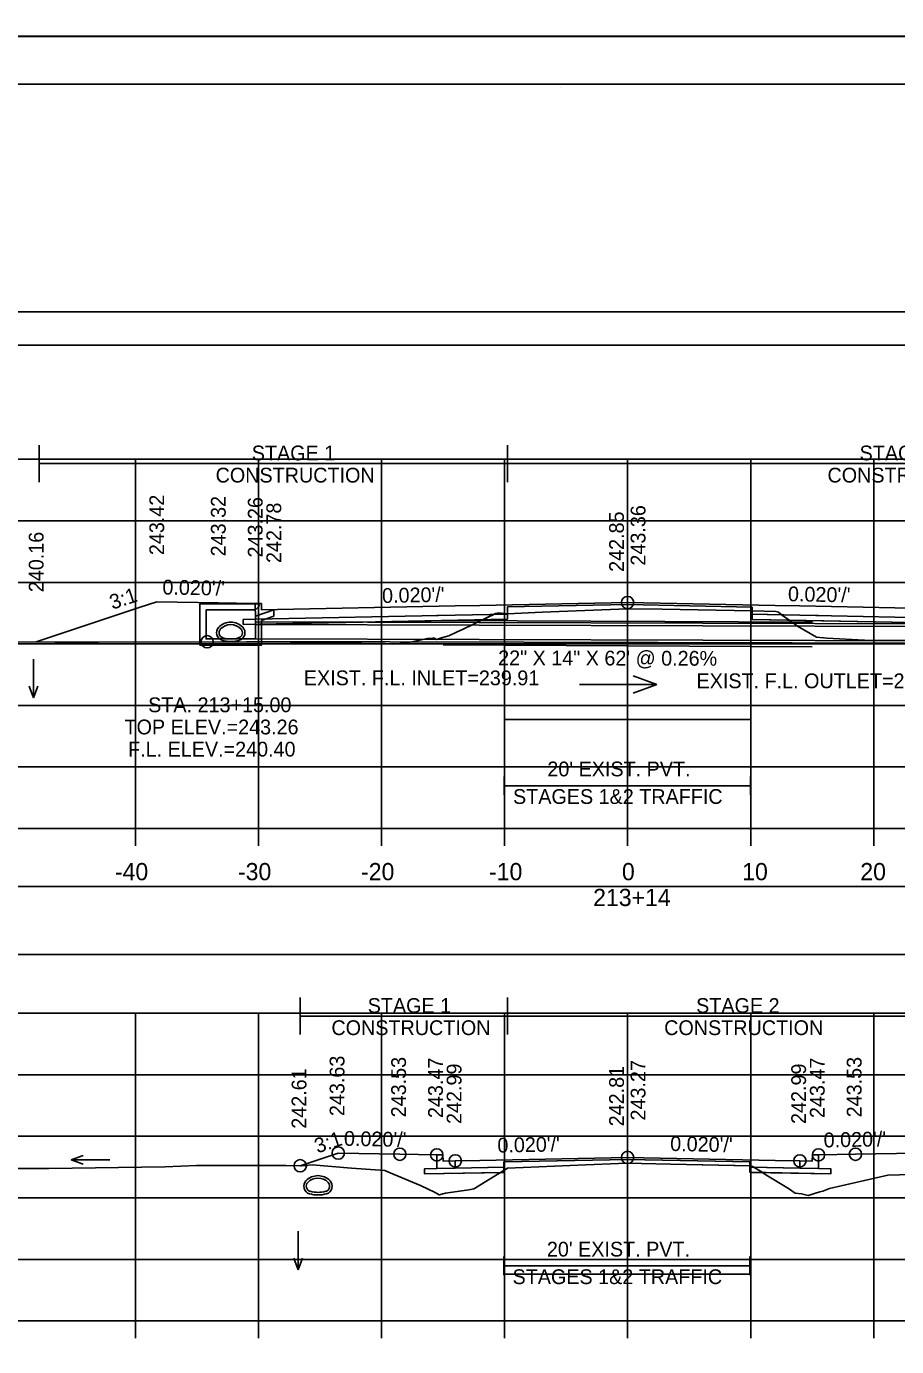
# Model space of a CAD drawing. Extents: x 1369627 to 1374022, y 380035 to 398173.
# Drawn here: x 1372049.7 to 1372120.4, y 382919.1 to 383026.3 of the extents above; entities that cross this region are included whole.
import ezdxf

# ---------------------------------------------------------------- set-up
doc = ezdxf.new("R2010")
doc.units = 0
for name, color, linetype in [('Default', 7, 'Continuous'), ('R_Alt Surface', 7, 'Continuous'), ('R_Axis', 7, 'Continuous'), ('R_Axis Annot', 7, 'Continuous'), ('R_Border', 7, 'Continuous'), ('R_Border Notes', 7, 'Continuous'), ('R_Drive', 7, 'Continuous'), ('R_Exist Surface', 7, 'Continuous'), ('R_Fin Surface', 7, 'Continuous'), ('R_Grid', 7, 'Continuous'), ('R_MOT', 7, 'Continuous'), ('R_No Plot', 7, 'Continuous'), ('R_Water', 7, 'Continuous'), ('R_Water Annot', 7, 'Continuous'), ('R_Xsect Elev', 7, 'Continuous'), ('R_Xsect Slope', 7, 'Continuous'), ('T_Vehicle Path Rt', 7, 'Continuous')]:
    doc.layers.add(name, color=color, linetype=linetype)

msp = doc.modelspace()

# ---------------------------------------------------------------- linework, layer by layer
at = {"layer": 'Default'}
for p, q in [((1372088.51, 382963.88), (1372088.51, 382965.38)), ((1372108.51, 382963.88), (1372108.51, 382965.38)), ((1372088.51, 382964.63), (1372108.51, 382964.63)), ((1372088.47, 382924.87), (1372088.47, 382926.37)), ((1372088.47, 382925.62), (1372108.47, 382925.62)), ((1372108.47, 382924.87), (1372108.47, 382926.37))]:
    msp.add_line(p, q, dxfattribs=at)
for points in [[(1371948.53, 383000.41), (1372248.53, 383000.41), (1372248.53, 383003.12), (1371948.53, 383003.12)], [(1371948.53, 382950.92), (1372248.53, 382950.92), (1372248.53, 382956.44), (1371948.53, 382956.44)], [(1372083.02, 382934.63), (1372083.52, 382934.63), (1372083.53, 382934.13), (1372084.53, 382934.15), (1372084.53, 382933.56), (1372083.03, 382933.53)], [(1372113.53, 382934.13), (1372113.54, 382934.63), (1372114.04, 382934.63), (1372114.03, 382933.53), (1372112.53, 382933.56), (1372112.53, 382934.15)]]:
    msp.add_lwpolyline(points, close=True, dxfattribs=at)
at = {"layer": 'R_Alt Surface'}
for p, q in [((1372068.27, 382979.42), (1372068.28, 382978.15)), ((1372088.77, 382979.15), (1372098.53, 382979.34)), ((1372088.77, 382978.56), (1372088.77, 382979.15)), ((1372098.53, 382979.34), (1372108.64, 382979.14)), ((1372068.28, 382978.15), (1372067.28, 382978.13)), ((1372067.28, 382977.72), (1372088.77, 382978.15)), ((1372067.28, 382978.13), (1372067.28, 382977.72)), ((1372084.53, 382978.48), (1372068.28, 382978.15)), ((1372083.03, 382978.45), (1372084.53, 382978.48)), ((1372084.53, 382978.48), (1372088.77, 382978.56)), ((1372088.77, 382978.56), (1372084.53, 382978.48)), ((1372088.77, 382978.15), (1372088.77, 382978.56)), ((1372108.64, 382979.14), (1372108.64, 382978.56)), ((1372108.64, 382978.56), (1372112.53, 382978.48)), ((1372108.64, 382978.56), (1372112.53, 382978.48)), ((1372108.64, 382978.14), (1372108.64, 382978.56)), ((1372129.74, 382977.72), (1372108.64, 382978.14)), ((1372112.53, 382978.48), (1372114.03, 382978.45)), ((1372112.53, 382978.48), (1372128.74, 382978.15))]:
    msp.add_line(p, q, dxfattribs=at)
msp.add_lwpolyline([(1372083.03, 382934.63), (1372083.03, 382933.53), (1372084.53, 382933.56), (1372088.47, 382933.64), (1372088.47, 382934.06), (1372098.53, 382934.26), (1372108.47, 382934.06), (1372108.47, 382933.64), (1372112.53, 382933.56), (1372114.03, 382933.53), (1372114.03, 382934.63)], dxfattribs=at)
for points in [[(1372082.03, 382933.51), (1372083.03, 382933.53), (1372084.53, 382933.56), (1372088.47, 382933.64), (1372088.47, 382933.22), (1372082.03, 382933.09)], [(1372115.03, 382933.51), (1372114.03, 382933.53), (1372112.53, 382933.56), (1372108.47, 382933.64), (1372108.47, 382933.23), (1372115.03, 382933.09)]]:
    msp.add_lwpolyline(points, close=True, dxfattribs=at)
at = {"layer": 'R_Axis'}
for p, q in [((1371948.53, 382961.15), (1372248.53, 382961.15)), ((1372058.53, 382959.75), (1372058.53, 382961.15)), ((1372068.53, 382959.75), (1372068.53, 382961.15)), ((1372078.53, 382959.75), (1372078.53, 382961.15)), ((1372088.53, 382959.75), (1372088.53, 382961.15)), ((1372098.53, 382959.75), (1372098.53, 382961.15)), ((1372108.53, 382959.75), (1372108.53, 382961.15)), ((1372118.53, 382959.75), (1372118.53, 382961.15)), ((1371948.53, 382921.15), (1372248.53, 382921.15)), ((1372058.53, 382919.75), (1372058.53, 382921.15)), ((1372068.53, 382919.75), (1372068.53, 382921.15)), ((1372078.53, 382919.75), (1372078.53, 382921.15)), ((1372088.53, 382919.75), (1372088.53, 382921.15)), ((1372098.53, 382919.75), (1372098.53, 382921.15)), ((1372108.53, 382919.75), (1372108.53, 382921.15)), ((1372118.53, 382919.75), (1372118.53, 382921.15))]:
    msp.add_line(p, q, dxfattribs=at)
at = {"layer": 'R_Border'}
for p, q in [((1371940.53, 383021.61), (1372256.71, 383021.61)), ((1372093.05, 383021.35), (1372093.05, 383021.35)), ((1372093.05, 383021.35), (1372093.05, 383021.35))]:
    msp.add_line(p, q, dxfattribs=at)
at = {"layer": 'R_Drive'}
for centre, radius, start, end in [((1372065.77, 382977.06), 0.646, 136.3515, 253.9529), ((1372065.77, 382977.06), 0.646, 136.3515, 253.9529), ((1372066.28, 382976.57), 1.35, 43.6485, 136.3515), ((1372066.28, 382976.57), 1.35, 43.6485, 136.3515), ((1372065.77, 382977.06), 0.438, 136.3515, 253.9529), ((1372065.77, 382977.06), 0.438, 136.3515, 253.9529), ((1372066.28, 382976.57), 1.15, 43.6485, 136.3515), ((1372066.28, 382976.57), 1.15, 43.6485, 136.3515), ((1372066.79, 382977.06), 0.438, 286.0471, 43.6485), ((1372066.79, 382977.06), 0.438, 286.0471, 43.6485), ((1372066.79, 382977.06), 0.646, 286.0471, 43.6485), ((1372066.79, 382977.06), 0.646, 286.0471, 43.6485), ((1372066.28, 382978.84), 2.5, 253.9529, 286.0471), ((1372066.28, 382978.84), 2.5, 253.9529, 286.0471), ((1372066.28, 382978.84), 2.29, 253.9529, 286.0471), ((1372066.28, 382978.84), 2.29, 253.9529, 286.0471), ((1372072.86, 382932.09), 0.646, 136.3515, 253.9529), ((1372073.37, 382931.6), 1.35, 43.6485, 136.3515), ((1372072.86, 382932.09), 0.438, 136.3515, 253.9529), ((1372073.37, 382931.6), 1.15, 43.6485, 136.3515), ((1372073.88, 382932.09), 0.438, 286.0471, 43.6485), ((1372073.88, 382932.09), 0.646, 286.0471, 43.6485), ((1372073.37, 382933.88), 2.5, 253.9529, 286.0471), ((1372073.37, 382933.88), 2.29, 253.9529, 286.0471)]:
    msp.add_arc(centre, radius, start, end, dxfattribs=at)
at = {"layer": 'R_Exist Surface'}
for points in [[(1372042.66, 382976.36), (1372051.99, 382976.3), (1372055.54, 382976.3), (1372067.53, 382976.33), (1372069.18, 382976.33), (1372078.84, 382976.18), (1372079.12, 382976.16), (1372079.22, 382976.16), (1372079.4, 382976.14), (1372080.37, 382976.21), (1372080.61, 382976.23), (1372082.28, 382976.58), (1372082.67, 382976.62), (1372082.84, 382976.61), (1372083, 382976.51), (1372083.5, 382976.66), (1372084.01, 382976.8), (1372084.62, 382977.1), (1372085.18, 382977.34), (1372087.8, 382978.61), (1372088.03, 382978.67), (1372088.77, 382978.6), (1372091.58, 382978.73), (1372098.51, 382979), (1372101.35, 382978.98), (1372108.64, 382978.83), (1372110.58, 382978.78), (1372110.78, 382978.74), (1372111.15, 382978.44), (1372111.71, 382978.06), (1372112.33, 382977.6), (1372113.88, 382976.7), (1372114.71, 382976.62), (1372117.79, 382976.44), (1372119.18, 382976.42), (1372125.22, 382976.42)], [(1372047.73, 382933.52), (1372050.1, 382933.54), (1372050.35, 382933.53), (1372051.5, 382933.54), (1372060.94, 382933.67), (1372063.49, 382933.77), (1372070.35, 382933.78), (1372070.77, 382933.78), (1372072.04, 382933.76), (1372072.9, 382933.84), (1372076.08, 382933.57), (1372078.8, 382933.36), (1372079.23, 382933.17), (1372081.7, 382932.14), (1372082.9, 382931.59), (1372083.22, 382931.38), (1372083.74, 382931.54), (1372085.63, 382931.8), (1372086.04, 382931.88), (1372086.1, 382931.92), (1372086.31, 382932.05), (1372088.77, 382933.56), (1372095.14, 382933.83), (1372098.47, 382933.96), (1372102.02, 382933.89), (1372108.58, 382933.75), (1372109.33, 382933.32), (1372109.77, 382933.03), (1372111.59, 382931.91), (1372112.14, 382931.52), (1372112.67, 382931.47), (1372113.21, 382931.34), (1372114.15, 382931.64), (1372114.38, 382931.7), (1372114.93, 382931.9), (1372119.68, 382932.98), (1372120.63, 382933.03)]]:
    msp.add_lwpolyline(points, dxfattribs=at)
at = {"layer": 'R_Fin Surface'}
for p, q in [((1372058.83, 382979.1), (1372060.27, 382979.58)), ((1372060.27, 382979.58), (1372065.27, 382979.48)), ((1372065.27, 382979.48), (1372068.27, 382979.42)), ((1372068.27, 382979.42), (1372068.77, 382979.42)), ((1372068.77, 382979.42), (1372068.78, 382978.92)), ((1372068.78, 382978.92), (1372084.53, 382979.23)), ((1372084.53, 382979.23), (1372086.53, 382979.27)), ((1372086.53, 382979.27), (1372098.53, 382979.51)), ((1372098.53, 382979.51), (1372110.53, 382979.27)), ((1372110.53, 382979.27), (1372112.53, 382979.23)), ((1372112.53, 382979.23), (1372128.24, 382978.92)), ((1372050.72, 382976.39), (1372058.83, 382979.1)), ((1372050.47, 382976.31), (1372050.72, 382976.39))]:
    msp.add_line(p, q, dxfattribs=at)
msp.add_lwpolyline([(1372071.93, 382933.76), (1372075.02, 382934.79), (1372080.02, 382934.69), (1372083.02, 382934.63), (1372083.52, 382934.63), (1372083.53, 382934.13), (1372084.53, 382934.15), (1372086.53, 382934.19), (1372098.53, 382934.43), (1372110.53, 382934.19), (1372112.53, 382934.15), (1372113.53, 382934.13), (1372113.54, 382934.63), (1372114.04, 382934.63), (1372117.04, 382934.69), (1372122.04, 382934.79), (1372127.01, 382933.13)], dxfattribs=at)
at = {"layer": 'R_Grid'}
for p, q in [((1371948.53, 382991.15), (1372248.53, 382991.15)), ((1372058.53, 382961.15), (1372058.53, 382991.15)), ((1372068.53, 382961.15), (1372068.53, 382991.15)), ((1372078.53, 382961.15), (1372078.53, 382991.15)), ((1372088.53, 382961.15), (1372088.53, 382991.15)), ((1372098.53, 382961.15), (1372098.53, 382991.15)), ((1372108.53, 382961.15), (1372108.53, 382991.15)), ((1372118.53, 382961.15), (1372118.53, 382991.15)), ((1371948.53, 382986.15), (1372248.53, 382986.15)), ((1371948.53, 382981.15), (1372248.53, 382981.15)), ((1371948.53, 382976.15), (1372248.53, 382976.15)), ((1371948.53, 382971.15), (1372248.53, 382971.15)), ((1371948.53, 382966.15), (1372248.53, 382966.15)), ((1371948.53, 382961.15), (1372248.53, 382961.15)), ((1371948.53, 382946.15), (1372248.53, 382946.15)), ((1372058.53, 382921.15), (1372058.53, 382946.15)), ((1372068.53, 382921.15), (1372068.53, 382946.15)), ((1372078.53, 382921.15), (1372078.53, 382946.15)), ((1372088.53, 382921.15), (1372088.53, 382946.15)), ((1372098.53, 382921.15), (1372098.53, 382946.15)), ((1372108.53, 382921.15), (1372108.53, 382946.15)), ((1372118.53, 382921.15), (1372118.53, 382946.15)), ((1371948.53, 382941.15), (1372248.53, 382941.15)), ((1371948.53, 382936.15), (1372248.53, 382936.15)), ((1371948.53, 382931.15), (1372248.53, 382931.15)), ((1371948.53, 382926.15), (1372248.53, 382926.15)), ((1371948.53, 382921.15), (1372248.53, 382921.15))]:
    msp.add_line(p, q, dxfattribs=at)
at = {"layer": 'R_MOT'}
for p, q in [((1372050.72, 382989.3), (1372050.72, 382992.3)), ((1372088.77, 382989.3), (1372088.77, 382992.3)), ((1372050.72, 382990.8), (1372152.1, 382990.8)), ((1372071.93, 382944.41), (1372071.93, 382947.41)), ((1372088.77, 382944.41), (1372088.77, 382947.41)), ((1372071.93, 382945.91), (1372127.01, 382945.91))]:
    msp.add_line(p, q, dxfattribs=at)
at = {"layer": 'R_No Plot'}
for p, q in [((1371928.13, 383025.51), (1372261.46, 383025.51)), ((1371928.13, 383025.51), (1372261.46, 383025.51)), ((1372068.28, 382977.93), (1372128.73, 382977.77)), ((1372068.28, 382976.34), (1372128.73, 382976.19))]:
    msp.add_line(p, q, dxfattribs=at)
for points in [[(1371928.12, 383238.84), (1372261.46, 383238.84), (1372261.46, 383025.5), (1371928.12, 383025.5)], [(1371928.12, 383025.51), (1372261.46, 383025.51), (1372261.46, 382812.17), (1371928.12, 382812.17)], [(1372174.45, 383021.61), (1372194.07, 383021.61), (1372194.07, 383011.73), (1372210.18, 383011.73), (1372233.38, 383011.73), (1372233.38, 382979.06), (1372256.59, 382979.06), (1372256.71, 382816.15), (1371940.53, 382816.15), (1371940.53, 383021.61)], [(1372098.53, 382934.43), (1372086.53, 382934.19), (1372084.53, 382934.15), (1372084.53, 382933.56), (1372088.53, 382933.64), (1372088.53, 382934.06), (1372098.53, 382934.26), (1372108.53, 382934.06), (1372108.53, 382933.64), (1372112.53, 382933.56), (1372112.53, 382934.15), (1372110.53, 382934.19)], [(1372088.53, 382933.64), (1372084.53, 382933.56), (1372083.03, 382933.53), (1372082.03, 382933.51), (1372082.03, 382933.09), (1372088.53, 382933.22)], [(1372108.53, 382933.64), (1372112.53, 382933.56), (1372114.03, 382933.53), (1372115.03, 382933.51), (1372115.03, 382933.09), (1372108.53, 382933.22)]]:
    msp.add_lwpolyline(points, close=True, dxfattribs=at)
for points in [[(1372088.51, 382970), (1372108.51, 382970)], [(1372083.02, 382934.63), (1372083.03, 382933.53), (1372084.53, 382933.56), (1372088.53, 382933.64), (1372088.53, 382934.06), (1372098.53, 382934.26), (1372108.53, 382934.06), (1372108.53, 382933.64), (1372112.53, 382933.56), (1372114.03, 382933.53), (1372114.04, 382934.63)], [(1372088.47, 382924.96), (1372108.47, 382924.96)]]:
    msp.add_lwpolyline(points, dxfattribs=at)
for centre in [(1372098.53, 382979.51), (1372064.36, 382976.32), (1372075.02, 382934.79), (1372080.02, 382934.69), (1372117.04, 382934.69), (1372071.93, 382933.76), (1372083.02, 382934.63), (1372084.53, 382934.15), (1372098.53, 382934.43), (1372112.53, 382934.15), (1372114.04, 382934.63)]:
    msp.add_circle(centre, 0.5, dxfattribs=at)
at = {"layer": 'R_Water'}
for p, q in [((1372063.78, 382979.41), (1372068.53, 382979.41)), ((1372063.78, 382977.91), (1372063.78, 382979.41)), ((1372068.61, 382979.25), (1372068.28, 382978.91)), ((1372068.61, 382979.25), (1372068.53, 382979.41)), ((1372064.28, 382977.91), (1372064.28, 382978.91)), ((1372064.28, 382978.91), (1372068.28, 382978.91)), ((1372069.78, 382978.93), (1372068.28, 382978.41)), ((1372068.28, 382977.91), (1372068.28, 382978.41)), ((1372069.78, 382978.4), (1372068.78, 382978.06)), ((1372068.28, 382977.72), (1372128.73, 382977.56)), ((1372068.78, 382977.91), (1372068.78, 382978.06)), ((1372113.54, 382977.92), (1372083.54, 382978.06)), ((1372068.28, 382976.55), (1372128.73, 382976.39)), ((1372113.53, 382975.92), (1372083.53, 382976.06))]:
    msp.add_line(p, q, dxfattribs=at)
for points in [[(1372069.78, 382978.4), (1372069.78, 382978.93)], [(1372068.78, 382977.91), (1372068.78, 382976.05), (1372066.28, 382976.05), (1372063.78, 382976.05), (1372063.78, 382977.91)], [(1372068.28, 382977.91), (1372068.28, 382976.55), (1372066.28, 382976.55), (1372064.28, 382976.55), (1372064.28, 382977.91)]]:
    msp.add_lwpolyline(points, dxfattribs=at)
at = {"layer": 'R_Water Annot'}
for p, q in [((1372050.25, 382974.9), (1372050.25, 382971.76)), ((1372050.25, 382971.76), (1372049.9, 382972.72)), ((1372050.25, 382971.76), (1372050.6, 382972.72)), ((1372094.62, 382972.86), (1372100.9, 382972.86)), ((1372100.9, 382972.86), (1372098.98, 382973.56)), ((1372100.9, 382972.86), (1372098.98, 382972.16)), ((1372053.32, 382934.24), (1372054.28, 382934.59)), ((1372056.46, 382934.24), (1372053.32, 382934.24)), ((1372053.32, 382934.24), (1372054.28, 382933.89)), ((1372071.76, 382928.44), (1372071.76, 382925.3)), ((1372071.76, 382925.3), (1372071.41, 382926.26)), ((1372071.76, 382925.3), (1372072.11, 382926.26))]:
    msp.add_line(p, q, dxfattribs=at)
at = {"layer": 'R_Xsect Elev'}
for p, q in [((1372098.53, 382979), (1372098.53, 382989)), ((1372098.53, 382933.96), (1372098.53, 382943.96))]:
    msp.add_line(p, q, dxfattribs=at)
at = {"layer": 'T_Vehicle Path Rt'}
for p, q in [((1372060.27, 382979.58), (1372058.83, 382979.1)), ((1372065.27, 382979.48), (1372060.27, 382979.58)), ((1372068.27, 382979.42), (1372065.27, 382979.48)), ((1372068.28, 382978.15), (1372068.27, 382979.42)), ((1372098.53, 382979.34), (1372088.77, 382979.15)), ((1372088.77, 382979.15), (1372088.77, 382978.6)), ((1372108.64, 382979.14), (1372098.53, 382979.34)), ((1372058.83, 382979.1), (1372050.72, 382976.39)), ((1372067.28, 382978.13), (1372068.28, 382978.15)), ((1372067.28, 382977.72), (1372067.28, 382978.13)), ((1372086.75, 382978.11), (1372067.28, 382977.72)), ((1372087.65, 382978.54), (1372086.75, 382978.11)), ((1372086.75, 382978.11), (1372088.77, 382978.15)), ((1372088.77, 382978.56), (1372087.65, 382978.54)), ((1372087.65, 382978.54), (1372088.77, 382978.56)), ((1372088.77, 382978.56), (1372088.77, 382978.6)), ((1372088.77, 382978.15), (1372088.77, 382978.56)), ((1372108.64, 382978.83), (1372108.64, 382979.14)), ((1372108.64, 382978.83), (1372108.64, 382978.56)), ((1372108.64, 382978.56), (1372108.64, 382978.14)), ((1372111.06, 382978.51), (1372108.64, 382978.56)), ((1372108.64, 382978.56), (1372111.06, 382978.51)), ((1372108.64, 382978.14), (1372111.69, 382978.08)), ((1372129.74, 382977.72), (1372111.69, 382978.08)), ((1372111.69, 382978.08), (1372111.71, 382978.06)), ((1372050.72, 382976.39), (1372050.47, 382976.31)), ((1372083.03, 382933.53), (1372083.02, 382934.63)), ((1372114.04, 382934.63), (1372114.03, 382933.53)), ((1372088.22, 382933.22), (1372082.03, 382933.09)), ((1372088.47, 382933.38), (1372088.22, 382933.22)), ((1372088.22, 382933.22), (1372088.47, 382933.22)), ((1372088.47, 382933.64), (1372088.47, 382933.38)), ((1372088.47, 382933.22), (1372088.47, 382933.38)), ((1372108.47, 382933.75), (1372108.47, 382934.06)), ((1372108.47, 382933.75), (1372108.47, 382933.64)), ((1372108.78, 382933.64), (1372108.47, 382933.64)), ((1372108.47, 382933.64), (1372108.78, 382933.64)), ((1372109.51, 382933.2), (1372109.77, 382933.03))]:
    msp.add_line(p, q, dxfattribs=at)
for points in [[(1372050.47, 382976.31), (1372051.99, 382976.3), (1372055.54, 382976.3), (1372067.53, 382976.33), (1372069.18, 382976.33), (1372078.84, 382976.18), (1372079.12, 382976.16), (1372079.22, 382976.16), (1372079.4, 382976.14), (1372080.37, 382976.21), (1372080.61, 382976.23), (1372082.28, 382976.58), (1372082.67, 382976.62), (1372082.84, 382976.61), (1372083, 382976.51), (1372083.5, 382976.66), (1372084.01, 382976.8), (1372084.62, 382977.1), (1372085.18, 382977.34), (1372086.75, 382978.11)], [(1372088.77, 382978.6), (1372088.03, 382978.67), (1372087.8, 382978.61), (1372087.65, 382978.54)], [(1372088.77, 382978.6), (1372091.58, 382978.73), (1372098.51, 382979), (1372101.35, 382978.98), (1372108.64, 382978.83)], [(1372111.06, 382978.51), (1372110.78, 382978.74), (1372110.58, 382978.78), (1372108.64, 382978.83)], [(1372111.69, 382978.08), (1372111.15, 382978.44), (1372111.06, 382978.51)], [(1372111.71, 382978.06), (1372112.33, 382977.6), (1372113.88, 382976.7), (1372114.71, 382976.62), (1372117.79, 382976.44), (1372119.18, 382976.42), (1372125.22, 382976.42), (1372140.57, 382976.67), (1372144.15, 382976.7), (1372145.31, 382976.72)], [(1372083.02, 382934.63), (1372080.02, 382934.69), (1372075.02, 382934.79), (1372071.93, 382933.76)], [(1372108.47, 382934.06), (1372098.53, 382934.26), (1372088.47, 382934.06), (1372088.47, 382933.64)], [(1372127.01, 382933.13), (1372122.04, 382934.79), (1372117.04, 382934.69), (1372114.04, 382934.63)], [(1372071.93, 382933.76), (1372072.04, 382933.76), (1372072.9, 382933.84), (1372076.08, 382933.57), (1372078.8, 382933.36), (1372079.23, 382933.17), (1372081.7, 382932.14), (1372082.9, 382931.59), (1372083.22, 382931.38), (1372083.74, 382931.54), (1372085.63, 382931.8), (1372086.04, 382931.88), (1372086.1, 382931.92), (1372086.31, 382932.05), (1372087.94, 382933.05), (1372088.22, 382933.22)], [(1372082.03, 382933.09), (1372082.03, 382933.51), (1372083.03, 382933.53)], [(1372088.47, 382933.38), (1372088.77, 382933.56), (1372095.14, 382933.83), (1372098.47, 382933.96), (1372102.02, 382933.89), (1372108.47, 382933.75)], [(1372108.78, 382933.64), (1372108.58, 382933.75), (1372108.47, 382933.75)], [(1372108.47, 382933.64), (1372108.47, 382933.23), (1372109.51, 382933.2)], [(1372109.51, 382933.2), (1372109.33, 382933.32), (1372108.78, 382933.64)], [(1372114.03, 382933.53), (1372115.03, 382933.51), (1372115.03, 382933.09), (1372109.51, 382933.2)], [(1372109.77, 382933.03), (1372111.59, 382931.91), (1372112.14, 382931.52), (1372112.67, 382931.47), (1372113.21, 382931.34), (1372114.15, 382931.64), (1372114.38, 382931.7), (1372114.93, 382931.9), (1372119.68, 382932.98), (1372120.63, 382933.03), (1372122.01, 382933.09), (1372124.6, 382933.12), (1372125.19, 382933.15), (1372125.53, 382933.15), (1372126.71, 382933.13), (1372127.01, 382933.13)]]:
    msp.add_lwpolyline(points, dxfattribs=at)

# ---------------------------------------------------------------- texts
at = {"layer": 'R_Axis Annot'}
for s, height, p in [("20' EXIST. PVT.", 1.2, (1372092.01, 382965.39)), ('STAGES 1&2 TRAFFIC', 1.2, (1372089.22, 382963.15)), ('-40', 1.4, (1372056.87, 382956.95)), ('-30', 1.4, (1372066.87, 382956.95)), ('-20', 1.4, (1372076.87, 382956.95)), ('-10', 1.4, (1372087.27, 382956.95)), ('0', 1.4, (1372098.07, 382956.95)), ('10', 1.4, (1372107.84, 382956.95)), ('20', 1.4, (1372117.44, 382956.95)), ('213+14', 1.4, (1372095.73, 382954.85)), ("20' EXIST. PVT.", 1.2, (1372091.97, 382926.38)), ('STAGES 1&2 TRAFFIC', 1.2, (1372089.18, 382924.14))]:
    msp.add_text(s, height=height, dxfattribs=at).set_placement(p)
at = {"layer": 'R_Border Notes'}
for s, p in [('EXIST. F.L. INLET=239.91', (1372072.22, 382972.79)), ('EXIST. F.L. OUTLET=239.77', (1372104.13, 382972.55))]:
    msp.add_text(s, height=1.2, dxfattribs=at).set_placement(p)
at = {"layer": 'R_MOT'}
for s, p in [('STAGE 1', (1372067.99, 382991.06)), ('STAGE 2', (1372117.38, 382991.06)), ('CONSTRUCTION', (1372065.05, 382989.26)), ('CONSTRUCTION', (1372114.77, 382989.26)), ('STAGE 1', (1372077.41, 382946.17)), ('STAGE 2', (1372104.1, 382946.17)), ('CONSTRUCTION', (1372074.46, 382944.37)), ('CONSTRUCTION', (1372101.5, 382944.37))]:
    msp.add_text(s, height=1.2, dxfattribs=at).set_placement(p)
at = {"layer": 'R_Water Annot'}
msp.add_text('22" X 14" X 62\' @ 0.26%', height=1.2, rotation=359.851, dxfattribs=at).set_placement((1372088.01, 382974.42))
for s, p in [('STA. 213+15.00', (1372059.57, 382970.6)), ('TOP ELEV.=243.26', (1372057.65, 382968.8)), ('F.L. ELEV.=240.40', (1372057.94, 382967))]:
    msp.add_text(s, height=1.2, dxfattribs=at).set_placement(p)
at = {"layer": 'R_Xsect Elev'}
for s, p in [('243.42', (1372060.87, 382983.36)), ('243.32', (1372065.87, 382983.26)), ('243.26', (1372068.87, 382983.17)), ('242.78', (1372070.38, 382982.72)), ('242.85', (1372098.23, 382982)), ('243.36', (1372099.98, 382982.51)), ('240.16', (1372051.07, 382980.35)), ('243.63', (1372075.52, 382937.79)), ('243.53', (1372080.52, 382937.69)), ('243.47', (1372083.52, 382937.63)), ('242.99', (1372085.03, 382937.15)), ('242.81', (1372098.23, 382936.96)), ('243.27', (1372099.98, 382937.43)), ('242.99', (1372113.03, 382937.15)), ('243.47', (1372114.54, 382937.63)), ('243.53', (1372117.54, 382937.69)), ('242.61', (1372072.43, 382936.76))]:
    msp.add_text(s, height=1.2, rotation=90, dxfattribs=at).set_placement(p)
at = {"layer": 'R_Xsect Slope'}
for s, rotation, p in [("0.020'/'", 358.8542, (1372060.72, 382980.17)), ('3:1', 18.4332, (1372056.67, 382978.92)), ("0.020'/'", 1.1458, (1372078.59, 382979.47)), ("0.020'/'", 358.8542, (1372111.55, 382979.62)), ('3:1', 18.4332, (1372073.32, 382934.75)), ("0.020'/'", 358.8542, (1372075.47, 382935.38)), ("0.020'/'", 1.1458, (1372114.47, 382935.24)), ("0.020'/'", 1.1458, (1372087.96, 382934.82)), ("0.020'/'", 358.8542, (1372101.98, 382934.96))]:
    msp.add_text(s, height=1.2, rotation=rotation, dxfattribs=at).set_placement(p)

doc.saveas('drawing.dxf')
